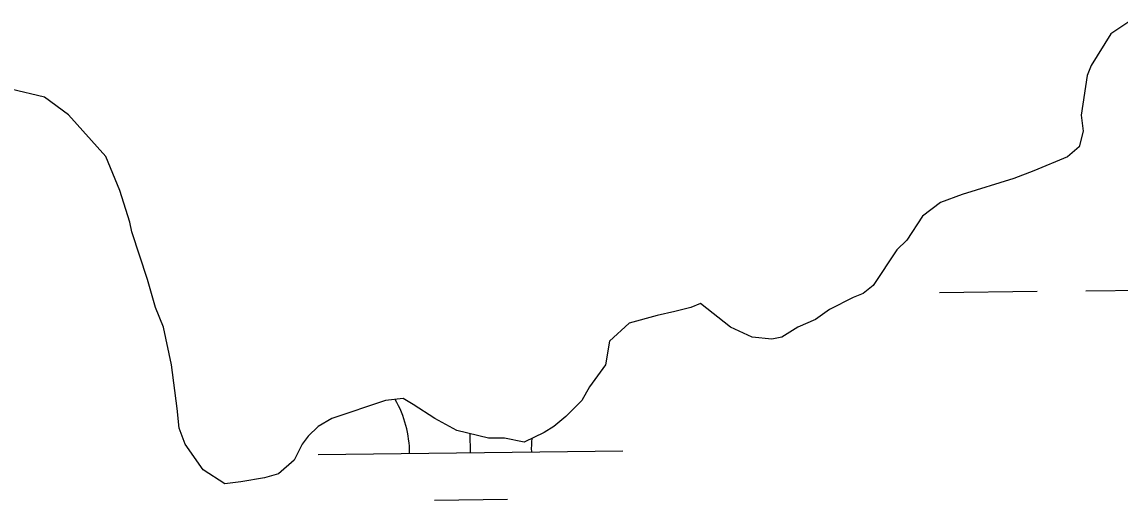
# Model space of a CAD drawing. Extents: x 3684037 to 3722149, y 433263 to 459021.
# Drawn here: x 3708344.4 to 3708704.8, y 455974.5 to 456131.3 of the extents above; entities that cross this region are included whole.
import ezdxf

# ---------------------------------------------------------------- set-up
doc = ezdxf.new("R2010")
doc.units = 0
doc.layers.add('V-TOPO-SHOR', color=7, linetype='Continuous')
doc.layers.add('V-WETL-SWMP', color=7, linetype='Continuous')

msp = doc.modelspace()

# ---------------------------------------------------------------- linework, layer by layer
at = {"layer": 'V-TOPO-SHOR'}
for p, q in [((3708707.72, 456131.32), (3708701.86, 456127.42)), ((3708701.86, 456127.42), (3708695.35, 456117.01)), ((3708695.35, 456117.01), (3708694.05, 456113.76)), ((3708694.05, 456113.76), (3708692.1, 456100.74)), ((3708351.78, 456106.66), (3708340.72, 456109.27)), ((3708359.59, 456100.8), (3708351.78, 456106.66)), ((3708371.95, 456087.14), (3708359.59, 456100.8)), ((3708692.1, 456100.74), (3708692.75, 456095.54)), ((3708692.75, 456095.54), (3708691.44, 456090.33)), ((3708691.44, 456090.33), (3708687.54, 456087.08)), ((3708376.5, 456076.07), (3708371.95, 456087.14)), ((3708687.54, 456087.08), (3708676.48, 456082.53)), ((3708669.97, 456079.93), (3708653.05, 456074.72)), ((3708676.48, 456082.53), (3708669.97, 456079.93)), ((3708379.76, 456065.66), (3708376.5, 456076.07)), ((3708645.89, 456072.12), (3708640.03, 456067.57)), ((3708653.05, 456074.72), (3708645.89, 456072.12)), ((3708380.41, 456062.41), (3708379.76, 456065.66)), ((3708640.03, 456067.57), (3708634.83, 456059.76)), ((3708385.61, 456046.79), (3708380.41, 456062.41)), ((3708634.83, 456059.76), (3708631.57, 456056.51)), ((3708631.57, 456056.51), (3708623.76, 456044.8)), ((3708388.21, 456037.68), (3708385.61, 456046.79)), ((3708623.76, 456044.8), (3708620.51, 456042.19)), ((3708617.25, 456040.89), (3708609.45, 456036.99)), ((3708620.51, 456042.19), (3708617.25, 456040.89)), ((3708390.81, 456031.17), (3708388.21, 456037.68)), ((3708558.69, 456036.35), (3708552.83, 456035.05)), ((3708563.9, 456037.65), (3708558.69, 456036.35)), ((3708567.15, 456038.95), (3708563.9, 456037.65)), ((3708576.91, 456031.14), (3708567.15, 456038.95)), ((3708609.45, 456036.99), (3708604.89, 456033.74)), ((3708543.72, 456032.45), (3708537.22, 456026.59)), ((3708552.83, 456035.05), (3708543.72, 456032.45)), ((3708604.89, 456033.74), (3708599.03, 456031.14)), ((3708393.41, 456018.81), (3708390.81, 456031.17)), ((3708584.07, 456027.89), (3708576.91, 456031.14)), ((3708599.03, 456031.14), (3708593.83, 456027.88)), ((3708537.22, 456026.59), (3708535.91, 456018.78)), ((3708590.57, 456027.23), (3708584.07, 456027.89)), ((3708593.83, 456027.88), (3708590.57, 456027.23)), ((3708395.36, 456004.49), (3708393.41, 456018.81)), ((3708535.91, 456018.78), (3708530.71, 456011.63)), ((3708530.71, 456011.63), (3708528.1, 456007.07)), ((3708463.68, 456007.09), (3708446.11, 456001.23)), ((3708469.54, 456007.73), (3708463.68, 456007.09)), ((3708472.79, 456005.78), (3708469.54, 456007.73)), ((3708528.1, 456007.07), (3708522.9, 456001.87)), ((3708396.01, 455997.99), (3708395.36, 456004.49)), ((3708479.95, 456001.23), (3708472.79, 456005.78)), ((3708446.11, 456001.23), (3708441.56, 455998.63)), ((3708487.11, 455997.32), (3708479.95, 456001.23)), ((3708522.9, 456001.87), (3708518.99, 455998.62)), ((3708397.96, 455992.78), (3708396.01, 455997.99)), ((3708441.56, 455998.63), (3708438.31, 455995.38)), ((3708497.52, 455994.72), (3708487.11, 455997.32)), ((3708515.74, 455996.66), (3708509.23, 455993.41)), ((3708518.99, 455998.62), (3708515.74, 455996.66)), ((3708403.82, 455984.32), (3708397.96, 455992.78)), ((3708436.35, 455992.78), (3708433.75, 455987.57)), ((3708438.31, 455995.38), (3708436.35, 455992.78)), ((3708502.72, 455994.71), (3708497.52, 455994.72)), ((3708509.23, 455993.41), (3708502.72, 455994.71)), ((3708433.75, 455987.57), (3708428.54, 455983.02)), ((3708410.97, 455979.77), (3708403.82, 455984.32)), ((3708423.99, 455981.72), (3708416.18, 455980.42)), ((3708428.54, 455983.02), (3708423.99, 455981.72)), ((3708416.18, 455980.42), (3708410.97, 455979.77))]:
    msp.add_line(p, q, dxfattribs=at)
at = {"layer": 'V-WETL-SWMP'}
for p, q in [((3708707.72, 456131.32), (3708701.86, 456127.42)), ((3708701.86, 456127.42), (3708695.35, 456117.01)), ((3708695.35, 456117.01), (3708694.05, 456113.76)), ((3708694.05, 456113.76), (3708692.1, 456100.74)), ((3708351.78, 456106.66), (3708340.72, 456109.27)), ((3708359.59, 456100.8), (3708351.78, 456106.66)), ((3708371.95, 456087.14), (3708359.59, 456100.8)), ((3708692.1, 456100.74), (3708692.75, 456095.54)), ((3708692.75, 456095.54), (3708691.44, 456090.33)), ((3708691.44, 456090.33), (3708687.54, 456087.08)), ((3708376.5, 456076.07), (3708371.95, 456087.14)), ((3708687.54, 456087.08), (3708676.48, 456082.53)), ((3708669.97, 456079.93), (3708653.05, 456074.72)), ((3708676.48, 456082.53), (3708669.97, 456079.93)), ((3708379.76, 456065.66), (3708376.5, 456076.07)), ((3708645.89, 456072.12), (3708640.03, 456067.57)), ((3708653.05, 456074.72), (3708645.89, 456072.12)), ((3708380.41, 456062.41), (3708379.76, 456065.66)), ((3708640.03, 456067.57), (3708634.83, 456059.76)), ((3708385.61, 456046.79), (3708380.41, 456062.41)), ((3708634.83, 456059.76), (3708631.57, 456056.51)), ((3708631.57, 456056.51), (3708623.76, 456044.8)), ((3708388.21, 456037.68), (3708385.61, 456046.79)), ((3708623.76, 456044.8), (3708620.51, 456042.19)), ((3708645.58, 456042.56), (3708677.58, 456042.94)), ((3708693.58, 456043.12), (3708725.58, 456043.5)), ((3708617.25, 456040.89), (3708609.45, 456036.99)), ((3708620.51, 456042.19), (3708617.25, 456040.89)), ((3708390.81, 456031.17), (3708388.21, 456037.68)), ((3708558.69, 456036.35), (3708552.83, 456035.05)), ((3708563.9, 456037.65), (3708558.69, 456036.35)), ((3708567.15, 456038.95), (3708563.9, 456037.65)), ((3708576.91, 456031.14), (3708567.15, 456038.95)), ((3708609.45, 456036.99), (3708604.89, 456033.74)), ((3708543.72, 456032.45), (3708537.22, 456026.59)), ((3708552.83, 456035.05), (3708543.72, 456032.45)), ((3708604.89, 456033.74), (3708599.03, 456031.14)), ((3708393.41, 456018.81), (3708390.81, 456031.17)), ((3708584.07, 456027.89), (3708576.91, 456031.14)), ((3708599.03, 456031.14), (3708593.83, 456027.88)), ((3708537.22, 456026.59), (3708535.91, 456018.78)), ((3708590.57, 456027.23), (3708584.07, 456027.89)), ((3708593.83, 456027.88), (3708590.57, 456027.23)), ((3708395.36, 456004.49), (3708393.41, 456018.81)), ((3708535.91, 456018.78), (3708530.71, 456011.63)), ((3708530.71, 456011.63), (3708528.1, 456007.07)), ((3708463.68, 456007.09), (3708446.11, 456001.23)), ((3708469.54, 456007.73), (3708463.68, 456007.09)), ((3708472.79, 456005.78), (3708469.54, 456007.73)), ((3708528.1, 456007.07), (3708522.9, 456001.87)), ((3708396.01, 455997.99), (3708395.36, 456004.49)), ((3708479.95, 456001.23), (3708472.79, 456005.78)), ((3708446.11, 456001.23), (3708441.56, 455998.63)), ((3708487.11, 455997.32), (3708479.95, 456001.23)), ((3708522.9, 456001.87), (3708518.99, 455998.62)), ((3708397.96, 455992.78), (3708396.01, 455997.99)), ((3708441.56, 455998.63), (3708438.31, 455995.38)), ((3708497.52, 455994.72), (3708487.11, 455997.32)), ((3708491.59, 455990.03), (3708491.52, 455996.22)), ((3708515.74, 455996.66), (3708509.23, 455993.41)), ((3708518.99, 455998.62), (3708515.74, 455996.66)), ((3708403.82, 455984.32), (3708397.96, 455992.78)), ((3708436.35, 455992.78), (3708433.75, 455987.57)), ((3708438.31, 455995.38), (3708436.35, 455992.78)), ((3708502.72, 455994.71), (3708497.52, 455994.72)), ((3708509.23, 455993.41), (3708502.72, 455994.71)), ((3708441.59, 455989.45), (3708541.59, 455990.61)), ((3708433.75, 455987.57), (3708428.54, 455983.02)), ((3708410.97, 455979.77), (3708403.82, 455984.32)), ((3708423.99, 455981.72), (3708416.18, 455980.42)), ((3708428.54, 455983.02), (3708423.99, 455981.72)), ((3708416.18, 455980.42), (3708410.97, 455979.77)), ((3708479.77, 455974.46), (3708503.77, 455974.74))]:
    msp.add_line(p, q, dxfattribs=at)
for centre, start, end in [((3708436.35, 455989.86), 359.8949, 29.922), ((3708546.82, 455991.14), 174.2541, 181.4385)]:
    msp.add_arc(centre, 35.25, start, end, dxfattribs=at)

doc.saveas('drawing.dxf')
